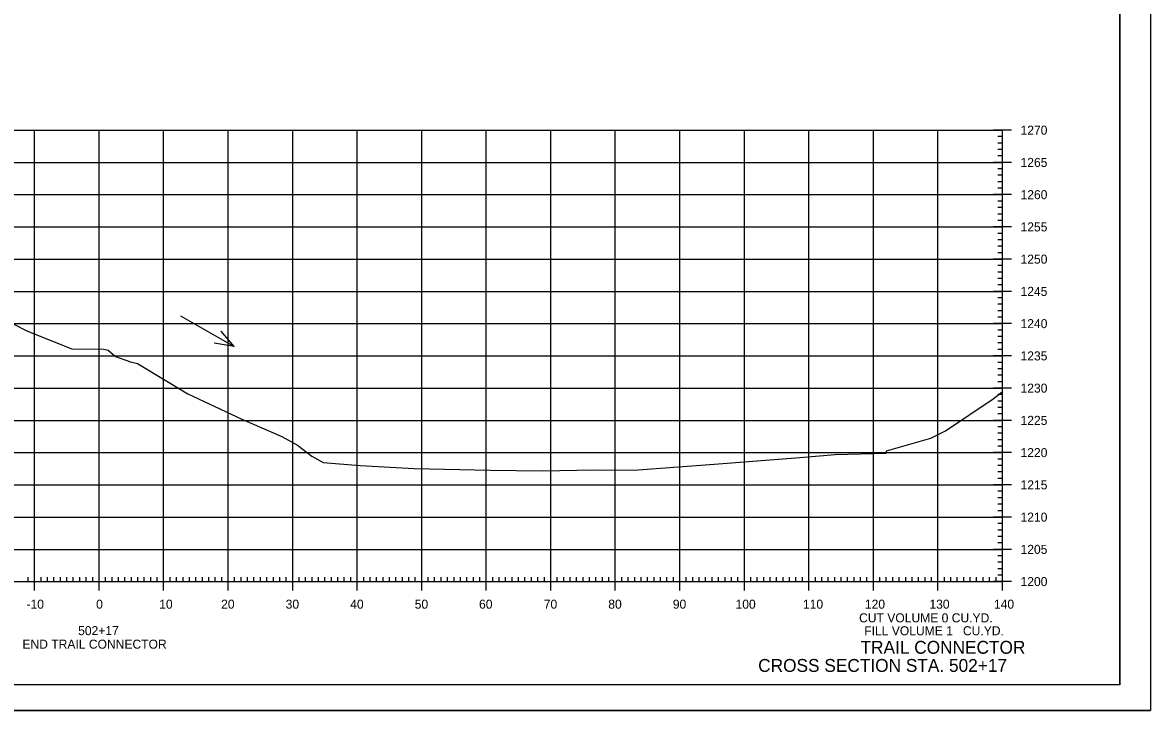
# Model space of a CAD drawing. Extents: x 1406028 to 1412453, y 321733 to 325986.
# Drawn here: x 1412278.4 to 1412453.2, y 322705 to 322811.7 of the extents above; entities that cross this region are included whole.
import ezdxf

# ---------------------------------------------------------------- set-up
doc = ezdxf.new("R2010")
doc.units = 0
for name, color, linetype in [('R_Axis', 7, 'Continuous'), ('R_Axis Annot', 7, 'Continuous'), ('R_Border', 7, 'Continuous'), ('R_Draft', 7, 'Continuous'), ('R_Exist Surface', 7, 'Continuous'), ('R_Grid', 7, 'Continuous'), ('R_No Plot', 7, 'Continuous'), ('R_Water Annot', 7, 'Continuous')]:
    doc.layers.add(name, color=color, linetype=linetype)

msp = doc.modelspace()

# ---------------------------------------------------------------- linework, layer by layer
at = {"layer": 'R_Axis'}
for p, q in [((1412431.63, 322795.02), (1412428.83, 322795.02)), ((1412430.23, 322725.02), (1412430.23, 322795.02)), ((1412430.23, 322794.02), (1412429.53, 322794.02)), ((1412430.23, 322793.02), (1412429.53, 322793.02)), ((1412430.23, 322792.02), (1412429.53, 322792.02)), ((1412431.63, 322790.02), (1412428.83, 322790.02)), ((1412430.23, 322791.02), (1412429.53, 322791.02)), ((1412430.23, 322789.02), (1412429.53, 322789.02)), ((1412430.23, 322788.02), (1412429.53, 322788.02)), ((1412430.23, 322787.02), (1412429.53, 322787.02)), ((1412431.63, 322785.02), (1412428.83, 322785.02)), ((1412430.23, 322786.02), (1412429.53, 322786.02)), ((1412430.23, 322784.02), (1412429.53, 322784.02)), ((1412430.23, 322783.02), (1412429.53, 322783.02)), ((1412430.23, 322782.02), (1412429.53, 322782.02)), ((1412430.23, 322781.02), (1412429.53, 322781.02)), ((1412431.63, 322780.02), (1412428.83, 322780.02)), ((1412430.23, 322779.02), (1412429.53, 322779.02)), ((1412430.23, 322778.02), (1412429.53, 322778.02)), ((1412430.23, 322777.02), (1412429.53, 322777.02)), ((1412430.23, 322776.02), (1412429.53, 322776.02)), ((1412431.63, 322775.02), (1412428.83, 322775.02)), ((1412430.23, 322774.02), (1412429.53, 322774.02)), ((1412430.23, 322773.02), (1412429.53, 322773.02)), ((1412430.23, 322772.02), (1412429.53, 322772.02)), ((1412430.23, 322771.02), (1412429.53, 322771.02)), ((1412431.63, 322770.02), (1412428.83, 322770.02)), ((1412430.23, 322769.02), (1412429.53, 322769.02)), ((1412430.23, 322768.02), (1412429.53, 322768.02)), ((1412430.23, 322767.02), (1412429.53, 322767.02)), ((1412430.23, 322766.02), (1412429.53, 322766.02)), ((1412431.63, 322765.02), (1412428.83, 322765.02)), ((1412430.23, 322764.02), (1412429.53, 322764.02)), ((1412430.23, 322763.02), (1412429.53, 322763.02)), ((1412430.23, 322762.02), (1412429.53, 322762.02)), ((1412431.63, 322760.02), (1412428.83, 322760.02)), ((1412430.23, 322761.02), (1412429.53, 322761.02)), ((1412430.23, 322759.02), (1412429.53, 322759.02)), ((1412430.23, 322758.02), (1412429.53, 322758.02)), ((1412430.23, 322757.02), (1412429.53, 322757.02)), ((1412431.63, 322755.02), (1412428.83, 322755.02)), ((1412430.23, 322756.02), (1412429.53, 322756.02)), ((1412430.23, 322754.02), (1412429.53, 322754.02)), ((1412430.23, 322753.02), (1412429.53, 322753.02)), ((1412430.23, 322752.02), (1412429.53, 322752.02)), ((1412431.63, 322750.02), (1412428.83, 322750.02)), ((1412430.23, 322751.02), (1412429.53, 322751.02)), ((1412430.23, 322749.02), (1412429.53, 322749.02)), ((1412430.23, 322748.02), (1412429.53, 322748.02)), ((1412430.23, 322747.02), (1412429.53, 322747.02)), ((1412430.23, 322746.02), (1412429.53, 322746.02)), ((1412431.63, 322745.02), (1412428.83, 322745.02)), ((1412430.23, 322744.02), (1412429.53, 322744.02)), ((1412430.23, 322743.02), (1412429.53, 322743.02)), ((1412430.23, 322742.02), (1412429.53, 322742.02)), ((1412430.23, 322741.02), (1412429.53, 322741.02)), ((1412431.63, 322740.02), (1412428.83, 322740.02)), ((1412430.23, 322739.02), (1412429.53, 322739.02)), ((1412430.23, 322738.02), (1412429.53, 322738.02)), ((1412430.23, 322737.02), (1412429.53, 322737.02)), ((1412430.23, 322736.02), (1412429.53, 322736.02)), ((1412431.63, 322735.02), (1412428.83, 322735.02)), ((1412430.23, 322734.02), (1412429.53, 322734.02)), ((1412430.23, 322733.02), (1412429.53, 322733.02)), ((1412430.23, 322732.02), (1412429.53, 322732.02)), ((1412430.23, 322731.02), (1412429.53, 322731.02)), ((1412431.63, 322730.02), (1412428.83, 322730.02)), ((1412430.23, 322729.02), (1412429.53, 322729.02)), ((1412430.23, 322728.02), (1412429.53, 322728.02)), ((1412430.23, 322727.02), (1412429.53, 322727.02)), ((1412150.23, 322725.02), (1412430.23, 322725.02)), ((1412279.23, 322725.02), (1412279.23, 322725.72)), ((1412280.23, 322723.62), (1412280.23, 322726.42)), ((1412281.23, 322725.02), (1412281.23, 322725.72)), ((1412282.23, 322725.02), (1412282.23, 322725.72)), ((1412283.23, 322725.02), (1412283.23, 322725.72)), ((1412284.23, 322725.02), (1412284.23, 322725.72)), ((1412285.23, 322725.02), (1412285.23, 322725.72)), ((1412286.23, 322725.02), (1412286.23, 322725.72)), ((1412287.23, 322725.02), (1412287.23, 322725.72)), ((1412288.23, 322725.02), (1412288.23, 322725.72)), ((1412289.23, 322725.02), (1412289.23, 322725.72)), ((1412290.23, 322723.62), (1412290.23, 322726.42)), ((1412291.23, 322725.02), (1412291.23, 322725.72)), ((1412292.23, 322725.02), (1412292.23, 322725.72)), ((1412293.23, 322725.02), (1412293.23, 322725.72)), ((1412294.23, 322725.02), (1412294.23, 322725.72)), ((1412295.23, 322725.02), (1412295.23, 322725.72)), ((1412296.23, 322725.02), (1412296.23, 322725.72)), ((1412297.23, 322725.02), (1412297.23, 322725.72)), ((1412298.23, 322725.02), (1412298.23, 322725.72)), ((1412299.23, 322725.02), (1412299.23, 322725.72)), ((1412300.23, 322723.62), (1412300.23, 322726.42)), ((1412301.23, 322725.02), (1412301.23, 322725.72)), ((1412302.23, 322725.02), (1412302.23, 322725.72)), ((1412303.23, 322725.02), (1412303.23, 322725.72)), ((1412304.23, 322725.02), (1412304.23, 322725.72)), ((1412305.23, 322725.02), (1412305.23, 322725.72)), ((1412306.23, 322725.02), (1412306.23, 322725.72)), ((1412307.23, 322725.02), (1412307.23, 322725.72)), ((1412308.23, 322725.02), (1412308.23, 322725.72)), ((1412309.23, 322725.02), (1412309.23, 322725.72)), ((1412310.23, 322723.62), (1412310.23, 322726.42)), ((1412311.23, 322725.02), (1412311.23, 322725.72)), ((1412312.23, 322725.02), (1412312.23, 322725.72)), ((1412313.23, 322725.02), (1412313.23, 322725.72)), ((1412314.23, 322725.02), (1412314.23, 322725.72)), ((1412315.23, 322725.02), (1412315.23, 322725.72)), ((1412316.23, 322725.02), (1412316.23, 322725.72)), ((1412317.23, 322725.02), (1412317.23, 322725.72)), ((1412318.23, 322725.02), (1412318.23, 322725.72)), ((1412319.23, 322725.02), (1412319.23, 322725.72)), ((1412320.23, 322723.62), (1412320.23, 322726.42)), ((1412321.23, 322725.02), (1412321.23, 322725.72)), ((1412322.23, 322725.02), (1412322.23, 322725.72)), ((1412323.23, 322725.02), (1412323.23, 322725.72)), ((1412324.23, 322725.02), (1412324.23, 322725.72)), ((1412325.23, 322725.02), (1412325.23, 322725.72)), ((1412326.23, 322725.02), (1412326.23, 322725.72)), ((1412327.23, 322725.02), (1412327.23, 322725.72)), ((1412328.23, 322725.02), (1412328.23, 322725.72)), ((1412329.23, 322725.02), (1412329.23, 322725.72)), ((1412330.23, 322723.62), (1412330.23, 322726.42)), ((1412331.23, 322725.02), (1412331.23, 322725.72)), ((1412332.23, 322725.02), (1412332.23, 322725.72)), ((1412333.23, 322725.02), (1412333.23, 322725.72)), ((1412334.23, 322725.02), (1412334.23, 322725.72)), ((1412335.23, 322725.02), (1412335.23, 322725.72)), ((1412336.23, 322725.02), (1412336.23, 322725.72)), ((1412337.23, 322725.02), (1412337.23, 322725.72)), ((1412338.23, 322725.02), (1412338.23, 322725.72)), ((1412339.23, 322725.02), (1412339.23, 322725.72)), ((1412340.23, 322723.62), (1412340.23, 322726.42)), ((1412341.23, 322725.02), (1412341.23, 322725.72)), ((1412342.23, 322725.02), (1412342.23, 322725.72)), ((1412343.23, 322725.02), (1412343.23, 322725.72)), ((1412344.23, 322725.02), (1412344.23, 322725.72)), ((1412345.23, 322725.02), (1412345.23, 322725.72)), ((1412346.23, 322725.02), (1412346.23, 322725.72)), ((1412347.23, 322725.02), (1412347.23, 322725.72)), ((1412348.23, 322725.02), (1412348.23, 322725.72)), ((1412349.23, 322725.02), (1412349.23, 322725.72)), ((1412350.23, 322723.62), (1412350.23, 322726.42)), ((1412351.23, 322725.02), (1412351.23, 322725.72)), ((1412352.23, 322725.02), (1412352.23, 322725.72)), ((1412353.23, 322725.02), (1412353.23, 322725.72)), ((1412354.23, 322725.02), (1412354.23, 322725.72)), ((1412355.23, 322725.02), (1412355.23, 322725.72)), ((1412356.23, 322725.02), (1412356.23, 322725.72)), ((1412357.23, 322725.02), (1412357.23, 322725.72)), ((1412358.23, 322725.02), (1412358.23, 322725.72)), ((1412359.23, 322725.02), (1412359.23, 322725.72)), ((1412360.23, 322723.62), (1412360.23, 322726.42)), ((1412361.23, 322725.02), (1412361.23, 322725.72)), ((1412362.23, 322725.02), (1412362.23, 322725.72)), ((1412363.23, 322725.02), (1412363.23, 322725.72)), ((1412364.23, 322725.02), (1412364.23, 322725.72)), ((1412365.23, 322725.02), (1412365.23, 322725.72)), ((1412366.23, 322725.02), (1412366.23, 322725.72)), ((1412367.23, 322725.02), (1412367.23, 322725.72)), ((1412368.23, 322725.02), (1412368.23, 322725.72)), ((1412369.23, 322725.02), (1412369.23, 322725.72)), ((1412370.23, 322723.62), (1412370.23, 322726.42)), ((1412371.23, 322725.02), (1412371.23, 322725.72)), ((1412372.23, 322725.02), (1412372.23, 322725.72)), ((1412373.23, 322725.02), (1412373.23, 322725.72)), ((1412374.23, 322725.02), (1412374.23, 322725.72)), ((1412375.23, 322725.02), (1412375.23, 322725.72)), ((1412376.23, 322725.02), (1412376.23, 322725.72)), ((1412377.23, 322725.02), (1412377.23, 322725.72)), ((1412378.23, 322725.02), (1412378.23, 322725.72)), ((1412379.23, 322725.02), (1412379.23, 322725.72)), ((1412380.23, 322723.62), (1412380.23, 322726.42)), ((1412381.23, 322725.02), (1412381.23, 322725.72)), ((1412382.23, 322725.02), (1412382.23, 322725.72)), ((1412383.23, 322725.02), (1412383.23, 322725.72)), ((1412384.23, 322725.02), (1412384.23, 322725.72)), ((1412385.23, 322725.02), (1412385.23, 322725.72)), ((1412386.23, 322725.02), (1412386.23, 322725.72)), ((1412387.23, 322725.02), (1412387.23, 322725.72)), ((1412388.23, 322725.02), (1412388.23, 322725.72)), ((1412389.23, 322725.02), (1412389.23, 322725.72)), ((1412390.23, 322723.62), (1412390.23, 322726.42)), ((1412391.23, 322725.02), (1412391.23, 322725.72)), ((1412392.23, 322725.02), (1412392.23, 322725.72)), ((1412393.23, 322725.02), (1412393.23, 322725.72)), ((1412394.23, 322725.02), (1412394.23, 322725.72)), ((1412395.23, 322725.02), (1412395.23, 322725.72)), ((1412396.23, 322725.02), (1412396.23, 322725.72)), ((1412397.23, 322725.02), (1412397.23, 322725.72)), ((1412398.23, 322725.02), (1412398.23, 322725.72)), ((1412399.23, 322725.02), (1412399.23, 322725.72)), ((1412400.23, 322723.62), (1412400.23, 322726.42)), ((1412401.23, 322725.02), (1412401.23, 322725.72)), ((1412402.23, 322725.02), (1412402.23, 322725.72)), ((1412403.23, 322725.02), (1412403.23, 322725.72)), ((1412404.23, 322725.02), (1412404.23, 322725.72)), ((1412405.23, 322725.02), (1412405.23, 322725.72)), ((1412406.23, 322725.02), (1412406.23, 322725.72)), ((1412407.23, 322725.02), (1412407.23, 322725.72)), ((1412408.23, 322725.02), (1412408.23, 322725.72)), ((1412409.23, 322725.02), (1412409.23, 322725.72)), ((1412410.23, 322723.62), (1412410.23, 322726.42)), ((1412411.23, 322725.02), (1412411.23, 322725.72)), ((1412412.23, 322725.02), (1412412.23, 322725.72)), ((1412413.23, 322725.02), (1412413.23, 322725.72)), ((1412414.23, 322725.02), (1412414.23, 322725.72)), ((1412415.23, 322725.02), (1412415.23, 322725.72)), ((1412416.23, 322725.02), (1412416.23, 322725.72)), ((1412417.23, 322725.02), (1412417.23, 322725.72)), ((1412418.23, 322725.02), (1412418.23, 322725.72)), ((1412419.23, 322725.02), (1412419.23, 322725.72)), ((1412420.23, 322723.62), (1412420.23, 322726.42)), ((1412421.23, 322725.02), (1412421.23, 322725.72)), ((1412422.23, 322725.02), (1412422.23, 322725.72)), ((1412423.23, 322725.02), (1412423.23, 322725.72)), ((1412424.23, 322725.02), (1412424.23, 322725.72)), ((1412425.23, 322725.02), (1412425.23, 322725.72)), ((1412426.23, 322725.02), (1412426.23, 322725.72)), ((1412427.23, 322725.02), (1412427.23, 322725.72)), ((1412428.23, 322725.02), (1412428.23, 322725.72)), ((1412431.63, 322725.02), (1412428.83, 322725.02)), ((1412429.23, 322725.02), (1412429.23, 322725.72)), ((1412430.23, 322726.02), (1412429.53, 322726.02)), ((1412430.23, 322723.62), (1412430.23, 322726.42))]:
    msp.add_line(p, q, dxfattribs=at)
at = {"layer": 'R_Border'}
for q in [(1412448.41, 322914.48), (1412132.23, 322709.02)]:
    msp.add_line((1412448.41, 322709.02), q, dxfattribs=at)
at = {"layer": 'R_Exist Surface'}
msp.add_lwpolyline([(1412276.62, 322765.14), (1412279.15, 322763.84), (1412286.02, 322761.09), (1412290.96, 322761.06), (1412291.63, 322760.93), (1412292.75, 322759.95), (1412295.09, 322759.08), (1412296.17, 322758.85), (1412303.96, 322754.15), (1412312.35, 322750.21), (1412318.53, 322747.54), (1412320.97, 322746.18), (1412323.2, 322744.47), (1412324.95, 322743.47), (1412330.7, 322743.03), (1412339.06, 322742.55), (1412350.81, 322742.28), (1412358.94, 322742.22), (1412366.97, 322742.33), (1412373.1, 322742.28), (1412386.21, 322743.28), (1412398.81, 322744.28), (1412404.32, 322744.75), (1412412.18, 322744.96), (1412412.26, 322745.29), (1412419.12, 322747.27), (1412421.42, 322748.42), (1412428.81, 322753.36), (1412430.19, 322754.47), (1412430.23, 322754.47)], dxfattribs=at)
at = {"layer": 'R_Grid'}
for p, q in [((1412150.23, 322795.02), (1412430.23, 322795.02)), ((1412280.23, 322725.02), (1412280.23, 322795.02)), ((1412290.23, 322725.02), (1412290.23, 322795.02)), ((1412300.23, 322725.02), (1412300.23, 322795.02)), ((1412310.23, 322725.02), (1412310.23, 322795.02)), ((1412320.23, 322725.02), (1412320.23, 322795.02)), ((1412330.23, 322725.02), (1412330.23, 322795.02)), ((1412340.23, 322725.02), (1412340.23, 322795.02)), ((1412350.23, 322725.02), (1412350.23, 322795.02)), ((1412360.23, 322725.02), (1412360.23, 322795.02)), ((1412370.23, 322725.02), (1412370.23, 322795.02)), ((1412380.23, 322725.02), (1412380.23, 322795.02)), ((1412390.23, 322725.02), (1412390.23, 322795.02)), ((1412400.23, 322725.02), (1412400.23, 322795.02)), ((1412410.23, 322725.02), (1412410.23, 322795.02)), ((1412420.23, 322725.02), (1412420.23, 322795.02)), ((1412430.23, 322725.02), (1412430.23, 322795.02)), ((1412150.23, 322790.02), (1412430.23, 322790.02)), ((1412150.23, 322785.02), (1412430.23, 322785.02)), ((1412150.23, 322780.02), (1412430.23, 322780.02)), ((1412150.23, 322775.02), (1412430.23, 322775.02)), ((1412150.23, 322770.02), (1412430.23, 322770.02)), ((1412150.23, 322765.02), (1412430.23, 322765.02)), ((1412150.23, 322760.02), (1412430.23, 322760.02)), ((1412150.23, 322755.02), (1412430.23, 322755.02)), ((1412150.23, 322750.02), (1412430.23, 322750.02)), ((1412150.23, 322745.02), (1412430.23, 322745.02)), ((1412150.23, 322740.02), (1412430.23, 322740.02)), ((1412150.23, 322735.02), (1412430.23, 322735.02)), ((1412150.23, 322730.02), (1412430.23, 322730.02)), ((1412150.23, 322725.02), (1412430.23, 322725.02))]:
    msp.add_line(p, q, dxfattribs=at)
at = {"layer": 'R_No Plot'}
msp.add_line((1412119.83, 322705.04), (1412453.16, 322705.04), dxfattribs=at)
for points in [[(1412119.82, 322918.38), (1412453.16, 322918.38), (1412453.16, 322705.04), (1412119.82, 322705.04)], [(1412366.15, 322914.48), (1412385.77, 322914.48), (1412385.77, 322904.6), (1412401.88, 322904.6), (1412425.08, 322904.6), (1412425.2, 322876.45), (1412448.41, 322876.45), (1412448.41, 322709.02), (1412132.23, 322709.02), (1412132.23, 322914.48)]]:
    msp.add_lwpolyline(points, close=True, dxfattribs=at)
at = {"layer": 'R_Water Annot'}
for p, q in [((1412302.83, 322766.22), (1412311.15, 322761.48)), ((1412311.15, 322761.48), (1412309.14, 322763.86)), ((1412311.15, 322761.48), (1412308.08, 322762.01))]:
    msp.add_line(p, q, dxfattribs=at)

# ---------------------------------------------------------------- texts
at = {"layer": 'R_Axis Annot'}
for s, p in [('1270', (1412433.03, 322794.32)), ('1265', (1412433.03, 322789.32)), ('1260', (1412433.03, 322784.32)), ('1255', (1412433.03, 322779.32)), ('1250', (1412433.03, 322774.32)), ('1245', (1412433.03, 322769.32)), ('1240', (1412433.03, 322764.32)), ('1235', (1412433.03, 322759.32)), ('1230', (1412433.03, 322754.32)), ('1225', (1412433.03, 322749.32)), ('1220', (1412433.03, 322744.32)), ('1215', (1412433.03, 322739.32)), ('1210', (1412433.03, 322734.32)), ('1205', (1412433.03, 322729.32)), ('1200', (1412433.03, 322724.32)), ('-10', (1412278.97, 322720.82)), ('0', (1412289.77, 322720.82)), ('10', (1412299.54, 322720.82)), ('20', (1412309.14, 322720.82)), ('30', (1412319.14, 322720.82)), ('40', (1412329.14, 322720.82)), ('50', (1412339.14, 322720.82)), ('60', (1412349.11, 322720.82)), ('70', (1412359.14, 322720.82)), ('80', (1412369.14, 322720.82)), ('90', (1412379.14, 322720.82)), ('100', (1412388.86, 322720.82)), ('110', (1412399.31, 322720.82)), ('120', (1412408.91, 322720.82)), ('130', (1412418.91, 322720.82)), ('140', (1412428.91, 322720.82)), ('CUT VOLUME 0 CU.YD.', (1412408.01, 322718.7)), ('502+17', (1412286.98, 322716.72)), ('FILL VOLUME 1   CU.YD.', (1412408.81, 322716.7)), ('END TRAIL CONNECTOR', (1412278.34, 322714.62))]:
    msp.add_text(s, height=1.4, dxfattribs=at).set_placement(p)
at = {"layer": 'R_Draft'}
for s, p in [('TRAIL CONNECTOR', (1412408.23, 322713.83)), ('CROSS SECTION STA. 502+17', (1412392.37, 322711.02))]:
    msp.add_text(s, height=2, dxfattribs=at).set_placement(p)

doc.saveas('drawing.dxf')
